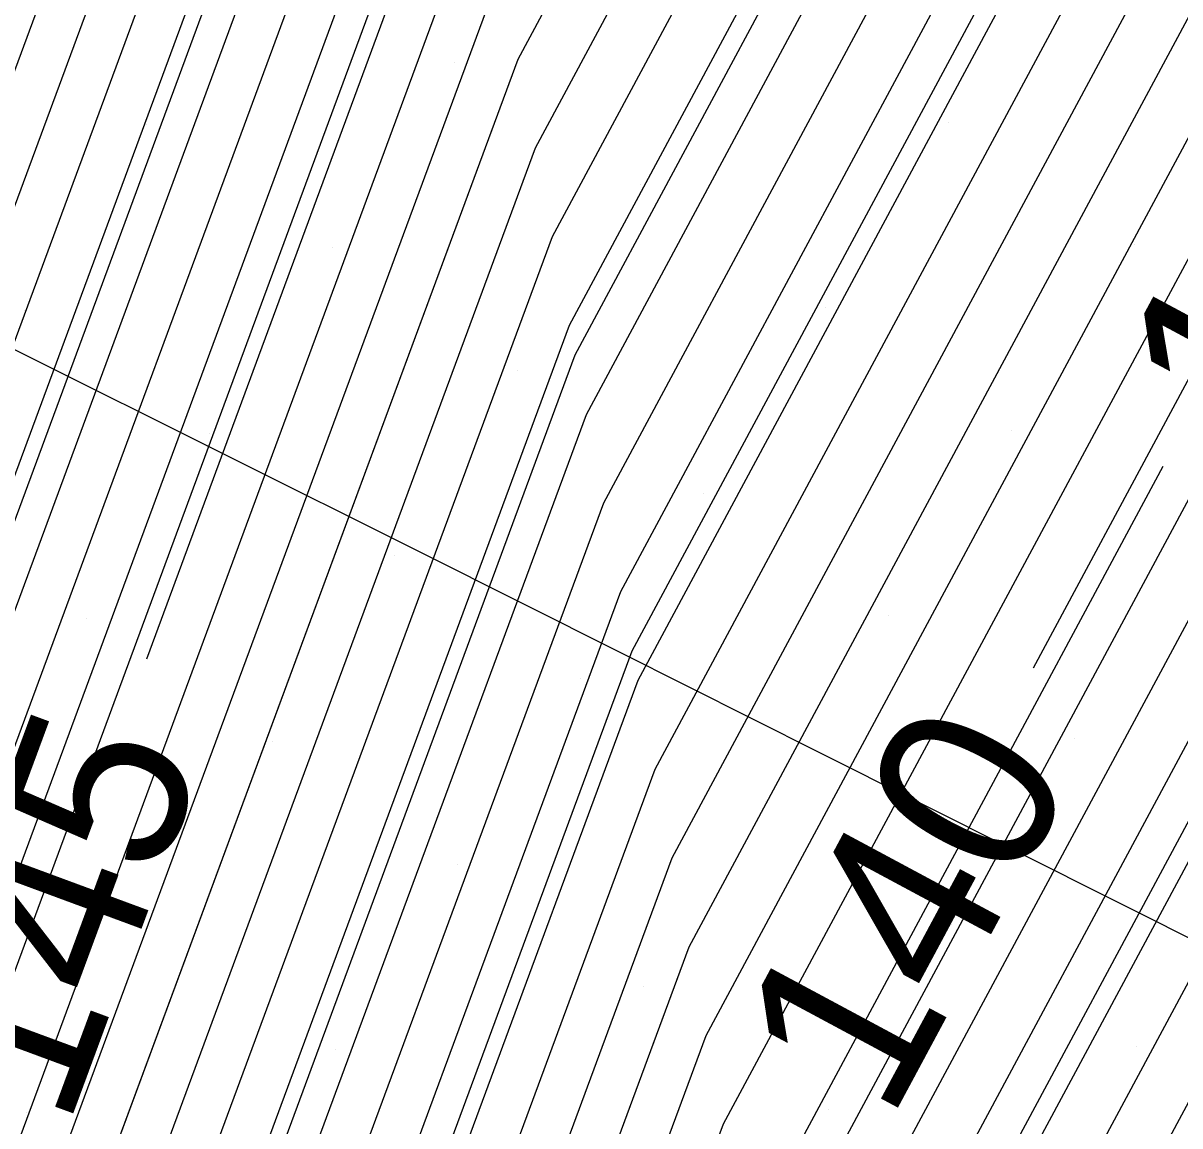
# Model space of a CAD drawing. Extents: x 2354170 to 2357230, y 866100 to 868290.
# Drawn here: x 2355652.9 to 2355665.91, y 867234.55 to 867246.95 of the extents above; entities that cross this region are included whole.
import ezdxf

# ---------------------------------------------------------------- set-up
doc = ezdxf.new("R2010")
doc.units = 0
for name, color, linetype in [('Default', 7, 'Continuous'), ('DTM Contours Major', 7, 'Continuous'), ('DTM Contours Major Text', 7, 'Continuous'), ('DTM Contours Minor', 7, 'Continuous'), ('Scratch_Level_0', 7, 'Continuous'), ('Scratch_Level_4', 7, 'Continuous')]:
    doc.layers.add(name, color=color, linetype=linetype)

msp = doc.modelspace()

# ---------------------------------------------------------------- linework, layer by layer
at = {"layer": 'Default'}
for points in [[(2355645.869, 867326.417), (2355648.162, 867324.639), (2355651.924, 867322.582), (2355654.177, 867320.881), (2355661.947, 867313.437), (2355663.054, 867311.864), (2355663.902, 867310.351), (2355664.85, 867307.934), (2355669.257, 867301.131), (2355672.642, 867295.921), (2355674.479, 867290.724), (2355674.486, 867288.66), (2355674.325, 867284.67), (2355675.211, 867274.692), (2355674.412, 867269.33), (2355673.525, 867264.335), (2355672.29, 867259.158), (2355671.635, 867257.315), (2355670.537, 867251.395), (2355664.256, 867239.701)], [(2355657.943, 867229.951), (2355660.389, 867236.567), (2355668.914, 867252.44), (2355670.291, 867259.862), (2355670.665, 867260.915), (2355671.371, 867263.873), (2355672.639, 867271.014), (2355673.12, 867274.244), (2355672.027, 867286.554), (2355672.133, 867289.189), (2355672.129, 867290.552), (2355670.916, 867293.983), (2355666.489, 867300.798), (2355660.725, 867309.696), (2355660.58, 867310.066), (2355660.45, 867310.298), (2355660.28, 867310.538), (2355650.879, 867319.546)], [(2355623.527, 867318.973), (2355629.979, 867314.973), (2355637.585, 867310.014), (2355639.063, 867309.099), (2355639.979, 867308.522), (2355644.853, 867304.888), (2355649.979, 867300.977), (2355650.496, 867300.532), (2355651.005, 867300.014), (2355655.843, 867295.878), (2355659.481, 867290.124), (2355662.635, 867286.028), (2355663.556, 867275.403), (2355664.399, 867271.879), (2355663.464, 867266.503), (2355662.861, 867262.245), (2355661.882, 867256.968), (2355657.889, 867249.535), (2355654.289, 867239.799)], [(2355633.257, 867317.239), (2355639.979, 867312.878), (2355643.619, 867310.014), (2355647.262, 867307.298), (2355649.979, 867305.225), (2355652.78, 867302.815), (2355655.532, 867300.014), (2355657.93, 867297.965), (2355662.862, 867290.163), (2355664.696, 867287.781), (2355665.826, 867274.751), (2355666.37, 867272.477), (2355665.142, 867265.422), (2355664.74, 867262.583), (2355663.505, 867255.923), (2355658.466, 867246.542), (2355653.779, 867233.866)], [(2355664.252, 867299.646), (2355669.19, 867292.045), (2355669.779, 867290.38), (2355669.781, 867289.718), (2355669.729, 867288.439), (2355671.03, 867273.796), (2355670.866, 867272.697), (2355669.217, 867263.411), (2355669.04, 867262.672), (2355668.947, 867262.409), (2355667.291, 867253.485), (2355659.812, 867239.56), (2355655.983, 867229.205), (2355654.666, 867226.325), (2355653.217, 867223.432), (2355650, 867218.256), (2355644.808, 867208.501), (2355644.09, 867207.212)], [(2355630.909, 867202.515), (2355635.864, 867208.767), (2355637.581, 867211.848), (2355640.135, 867216.646), (2355645.703, 867225.607), (2355648.212, 867230.614), (2355650.492, 867235.601), (2355657.12, 867253.525), (2355659.718, 867258.362), (2355660.355, 867261.795), (2355661.226, 867267.946), (2355661.771, 867271.081), (2355660.529, 867276.273), (2355659.886, 867283.691), (2355654.972, 867290.072), (2355653.315, 867292.693)], [(2355629.304, 867203.363), (2355634.695, 867210.166), (2355636.032, 867212.565), (2355638.021, 867216.302), (2355644.093, 867226.073), (2355646.829, 867231.533), (2355649.316, 867236.971), (2355656.543, 867256.517), (2355658.095, 867259.407), (2355658.476, 867261.458), (2355659.547, 867269.028), (2355659.8, 867270.483), (2355658.259, 867276.925), (2355657.825, 867281.939), (2355651.591, 867290.033), (2355650.974, 867291.009), (2355649.979, 867291.859), (2355649.088, 867292.479)], [(2355589.978, 867185.259), (2355594.026, 867184.061), (2355599.978, 867182.919), (2355608.894, 867184.159), (2355618.455, 867183.83), (2355624.115, 867186.127), (2355626.81, 867187.397), (2355630.313, 867190.655), (2355632.239, 867193.529), (2355636.795, 867199.404), (2355640.15, 867203.636), (2355643.259, 867209.218), (2355647.886, 867217.911), (2355651.607, 867223.898), (2355653.283, 867227.244), (2355654.807, 867230.576), (2355659.235, 867242.552), (2355665.668, 867254.53), (2355667.246, 867263.033), (2355667.38, 867263.979), (2355668.997, 867273.275), (2355668.853, 867273.881), (2355667.445, 867290.118)], [(2355668.963, 867289.068), (2355670.333, 867273.647), (2355670.275, 867273.258), (2355668.5, 867263.266), (2355668.499, 867263.258), (2355668.499, 867263.258), (2355666.75, 867253.833), (2355659.62, 867240.557), (2355655.591, 867229.662), (2355654.205, 867226.631), (2355652.68, 867223.587), (2355649.295, 867218.141), (2355644.291, 867208.74), (2355640.929, 867202.703), (2355637.865, 867198.838), (2355633.704, 867193.473), (2355631.319, 867189.914), (2355626.981, 867185.879), (2355624.936, 867184.916), (2355618.43, 867182.275), (2355611.395, 867182.517), (2355599.978, 867180.929), (2355592.357, 867182.391)], [(2355666.071, 867288.949), (2355667.339, 867274.316), (2355667.684, 867272.876), (2355666.261, 867264.7), (2355665.993, 867262.808), (2355664.586, 867255.226), (2355658.851, 867244.547), (2355654.022, 867231.489), (2355652.361, 867227.857), (2355650.533, 867224.209), (2355646.477, 867217.681), (2355642.227, 867209.696), (2355639.37, 867204.569), (2355635.725, 867199.969), (2355630.774, 867193.585), (2355629.307, 867191.396), (2355626.639, 867188.915), (2355623.293, 867187.339), (2355618.48, 867185.385), (2355606.394, 867185.801), (2355599.978, 867184.909), (2355595.696, 867185.73), (2355589.978, 867187.423)], [(2355665.384, 867288.365), (2355666.583, 867274.533), (2355667.027, 867272.677), (2355665.701, 867265.061), (2355665.367, 867262.695), (2355664.046, 867255.575), (2355658.658, 867245.545), (2355653.63, 867231.946), (2355651.9, 867228.163), (2355649.997, 867224.364), (2355645.772, 867217.566), (2355641.71, 867209.935), (2355638.981, 867205.036), (2355635.19, 867200.252), (2355630.041, 867193.613), (2355628.804, 867191.767), (2355626.553, 867189.674), (2355622.882, 867187.944), (2355618.492, 867186.162), (2355605.143, 867186.622), (2355599.978, 867185.903), (2355596.53, 867186.565), (2355589.978, 867188.505)], [(2355670.495, 867287.811), (2355671.727, 867273.946), (2355671.457, 867272.136), (2355669.935, 867263.565), (2355669.582, 867262.086), (2355669.395, 867261.56), (2355667.832, 867253.136), (2355660.004, 867238.562), (2355656.376, 867228.748), (2355655.127, 867226.018), (2355653.753, 867223.276), (2355650.705, 867218.371), (2355645.324, 867208.262), (2355641.708, 867201.771)], [(2355671.261, 867287.183), (2355672.424, 867274.095), (2355672.048, 867271.575), (2355670.653, 867263.719), (2355670.124, 867261.501), (2355669.843, 867260.711), (2355668.373, 867252.788), (2355660.197, 867237.564), (2355656.768, 867228.292), (2355655.588, 867225.712), (2355654.29, 867223.121), (2355651.409, 867218.486), (2355645.84, 867208.023), (2355642.097, 867201.304), (2355639.47, 867197.989), (2355635.902, 867193.389), (2355632.828, 867188.802), (2355627.237, 867183.602), (2355626.169, 867183.098), (2355618.393, 867179.942), (2355615.146, 867180.054), (2355608.196, 867179.088), (2355599.978, 867177.967), (2355590.161, 867179.83)], [(2355664.009, 867287.197), (2355665.069, 867274.968), (2355665.713, 867272.278), (2355664.583, 867265.782), (2355664.114, 867262.47), (2355662.964, 867256.272), (2355658.274, 867247.54), (2355652.846, 867232.86), (2355650.978, 867228.776), (2355648.923, 867224.675), (2355644.363, 867217.336), (2355640.678, 867210.414), (2355638.202, 867205.968), (2355634.12, 867200.818), (2355628.576, 867193.67), (2355627.797, 867192.508), (2355626.382, 867191.192), (2355622.061, 867189.156), (2355618.517, 867187.717), (2355602.643, 867188.264), (2355599.978, 867187.893), (2355598.2, 867188.234), (2355592.192, 867190.013)], [(2355663.322, 867286.612), (2355664.313, 867275.186), (2355665.056, 867272.078), (2355664.023, 867266.143), (2355663.487, 867262.358), (2355662.423, 867256.62), (2355658.081, 867248.537), (2355652.453, 867233.317), (2355650.517, 867229.082), (2355648.387, 867224.83), (2355643.658, 867217.221), (2355640.162, 867210.653), (2355637.812, 867206.435), (2355633.585, 867201.101), (2355627.843, 867193.698), (2355627.294, 867192.879), (2355626.297, 867191.951), (2355621.65, 867189.761), (2355618.529, 867188.494), (2355601.392, 867189.085), (2355599.978, 867188.888), (2355599.035, 867189.069), (2355595.846, 867190.013), (2355589.978, 867191.708)], [(2355592.591, 867177.4), (2355599.978, 867175.998), (2355616.103, 867178.197), (2355617.647, 867178.412), (2355618.368, 867178.387), (2355626.99, 867181.887), (2355627.408, 867182.084), (2355633.834, 867188.06), (2355637.368, 867193.333), (2355640.541, 867197.424), (2355642.877, 867200.371), (2355646.873, 867207.545), (2355652.819, 867218.715), (2355655.364, 867222.81), (2355656.51, 867225.099), (2355657.552, 867227.378), (2355660.581, 867235.569), (2355669.455, 867252.091), (2355670.739, 867259.013), (2355671.207, 867260.329), (2355672.089, 867264.027), (2355673.23, 867270.452), (2355673.817, 867274.394), (2355672.793, 867285.926)], [(2355626.288, 867193.62), (2355626.378, 867193.754), (2355632.515, 867201.666), (2355637.033, 867207.368), (2355639.129, 867211.131), (2355642.249, 867216.991), (2355647.313, 867225.141), (2355649.595, 867229.695), (2355651.669, 867234.23), (2355657.697, 867250.532), (2355661.341, 867257.317), (2355662.234, 867262.133), (2355662.904, 867266.864), (2355663.742, 867271.68), (2355662.799, 867275.62), (2355661.948, 867285.444)], [(2355673.559, 867285.298), (2355674.514, 867274.543), (2355673.821, 867269.891), (2355672.807, 867264.181), (2355671.748, 867259.743), (2355671.187, 867258.164), (2355669.996, 867251.743), (2355660.773, 867234.572), (2355657.944, 867226.921), (2355656.971, 867224.793), (2355655.9, 867222.655), (2355653.523, 867218.83), (2355647.389, 867207.305)], [(2355631.979, 867201.949), (2355636.643, 867207.834), (2355638.613, 867211.37), (2355641.544, 867216.876), (2355646.777, 867225.296), (2355649.134, 867230.001), (2355651.277, 867234.687), (2355657.505, 867251.53), (2355660.8, 867257.665), (2355661.608, 867262.02), (2355662.345, 867267.225), (2355663.085, 867271.48), (2355662.042, 867275.838), (2355661.26, 867284.86)], [(2355631.444, 867202.232), (2355636.254, 867208.3), (2355638.097, 867211.609), (2355640.839, 867216.761), (2355646.24, 867225.451), (2355648.673, 867230.308), (2355650.885, 867235.144), (2355657.312, 867252.527), (2355660.259, 867258.013), (2355660.982, 867261.908), (2355661.785, 867267.585), (2355662.428, 867271.281), (2355661.286, 867276.055), (2355660.573, 867284.276)], [(2355675.09, 867284.041), (2355675.908, 867274.842), (2355675.003, 867268.769), (2355674.243, 867264.489), (2355672.831, 867258.572), (2355672.083, 867256.466), (2355671.078, 867251.046), (2355661.158, 867232.577), (2355658.729, 867226.007), (2355657.893, 867224.18), (2355656.974, 867222.344), (2355654.932, 867219.06), (2355648.421, 867206.827)], [(2355675.856, 867283.413), (2355676.604, 867274.991), (2355675.594, 867268.208), (2355674.961, 867264.643), (2355673.373, 867257.986), (2355672.531, 867255.617), (2355671.619, 867250.698), (2355661.35, 867231.579), (2355659.121, 867225.551), (2355658.354, 867223.873), (2355657.51, 867222.189), (2355655.637, 867219.175), (2355648.937, 867206.588)], [(2355630.374, 867202.798), (2355635.475, 867209.233), (2355637.064, 867212.087), (2355639.43, 867216.531), (2355645.167, 867225.762), (2355647.751, 867230.921), (2355650.1, 867236.058), (2355656.928, 867254.522), (2355659.177, 867258.71), (2355659.729, 867261.683), (2355660.666, 867268.307), (2355661.114, 867270.882), (2355659.772, 867276.49), (2355659.199, 867283.107)], [(2355676.622, 867282.785), (2355677.301, 867275.14), (2355676.186, 867267.647), (2355675.679, 867264.797), (2355673.914, 867257.4), (2355672.979, 867254.767), (2355672.16, 867250.35), (2355661.543, 867230.582), (2355659.513, 867225.094), (2355658.815, 867223.567), (2355658.047, 867222.034), (2355656.342, 867219.29), (2355649.454, 867206.349), (2355644.825, 867198.039), (2355643.216, 867196.01), (2355641.031, 867193.193), (2355636.349, 867186.207), (2355631.023, 867181.253), (2355629.212, 867178.985), (2355627.631, 867178.045), (2355621.235, 867175.416), (2355618.115, 867173.971), (2355603.582, 867171.567)], [(2355629.839, 867203.08), (2355635.085, 867209.7), (2355636.548, 867212.326), (2355638.725, 867216.417), (2355644.63, 867225.917), (2355647.29, 867231.227), (2355649.708, 867236.514), (2355656.736, 867255.52), (2355658.636, 867259.058), (2355659.102, 867261.57), (2355660.107, 867268.667), (2355660.457, 867270.682), (2355659.016, 867276.707), (2355658.512, 867282.523)], [(2355678.154, 867281.528), (2355678.695, 867275.439), (2355677.368, 867266.524), (2355677.116, 867265.105), (2355674.997, 867256.229), (2355673.876, 867253.069), (2355673.242, 867249.653), (2355661.927, 867228.587), (2355660.298, 867224.18), (2355659.737, 867222.954), (2355659.12, 867221.723), (2355657.751, 867219.52), (2355650.486, 867205.871), (2355645.604, 867197.107), (2355644.286, 867195.444), (2355642.497, 867193.137), (2355637.355, 867185.466), (2355632.909, 867181.331), (2355630.124, 867177.842), (2355627.692, 867176.395), (2355622.533, 867174.275), (2355618.004, 867172.177), (2355602.428, 867169.601)], [(2355678.92, 867280.9), (2355679.392, 867275.588), (2355677.959, 867265.963), (2355677.834, 867265.259), (2355675.539, 867255.643), (2355674.324, 867252.22), (2355673.783, 867249.304), (2355662.119, 867227.589), (2355660.69, 867223.723), (2355660.198, 867222.648), (2355659.657, 867221.568), (2355658.456, 867219.635), (2355651.002, 867205.632), (2355645.993, 867196.64), (2355644.821, 867195.161), (2355643.229, 867193.109), (2355637.858, 867185.095), (2355633.852, 867181.369), (2355630.58, 867177.27), (2355627.722, 867175.57), (2355623.182, 867173.704), (2355617.949, 867171.281)], [(2355669.108, 867279.444), (2355669.609, 867273.664), (2355669.654, 867273.475), (2355667.939, 867263.618), (2355667.872, 867263.145), (2355666.209, 867254.181), (2355659.427, 867241.555), (2355655.199, 867230.119), (2355653.744, 867226.937), (2355652.143, 867223.742), (2355648.591, 867218.026), (2355643.775, 867208.979), (2355640.539, 867203.17), (2355637.33, 867199.121), (2355632.972, 867193.501), (2355630.816, 867190.284), (2355626.895, 867186.638), (2355624.526, 867185.521), (2355618.443, 867183.052), (2355610.145, 867183.338), (2355599.978, 867181.924), (2355593.192, 867183.226), (2355589.978, 867184.177)], [(2355677.745, 867273.591), (2355676.777, 867267.085), (2355676.397, 867264.951), (2355674.456, 867256.815), (2355673.427, 867253.918), (2355672.701, 867250.001), (2355661.735, 867229.584), (2355659.905, 867224.637), (2355659.276, 867223.261), (2355658.584, 867221.878), (2355657.046, 867219.405), (2355649.97, 867206.11), (2355645.214, 867197.573), (2355643.751, 867195.727), (2355641.764, 867193.165), (2355636.852, 867185.836), (2355635.272, 867184.367)], [(2355668.328, 867273.006), (2355666.82, 867264.34), (2355666.62, 867262.92), (2355665.127, 867254.878), (2355659.043, 867243.55), (2355654.414, 867231.033), (2355652.822, 867227.55), (2355651.07, 867224.053), (2355647.181, 867217.796), (2355642.743, 867209.457), (2355639.76, 867204.103), (2355636.26, 867199.686), (2355631.506, 867193.557), (2355629.81, 867191.026), (2355626.724, 867188.156), (2355623.704, 867186.733), (2355623.045, 867186.465)]]:
    msp.add_lwpolyline(points, dxfattribs=at)
at = {"layer": 'DTM Contours Major'}
for points in [[(2355633.251, 867312.351), (2355636.835, 867310.014), (2355638.777, 867308.812), (2355639.979, 867308.055), (2355644.585, 867304.62), (2355649.979, 867300.505), (2355650.243, 867300.278), (2355650.502, 867300.014), (2355655.611, 867295.646), (2355659.105, 867290.119), (2355662.406, 867285.834), (2355663.304, 867275.475), (2355664.18, 867271.813), (2355663.277, 867266.624), (2355662.652, 867262.208), (2355661.701, 867257.084), (2355657.825, 867249.867), (2355651.93, 867233.926), (2355649.902, 867229.491), (2355649.484, 867228.657)], [(2355665.715, 867241.965), (2355661.03, 867233.242), (2355658.467, 867226.312), (2355657.586, 867224.384), (2355656.616, 867222.448), (2355654.463, 867218.984), (2355648.077, 867206.987), (2355643.786, 867199.283), (2355641.789, 867196.764), (2355639.077, 867193.267), (2355635.008, 867187.196), (2355628.507, 867181.15), (2355627.996, 867180.509), (2355627.55, 867180.244), (2355619.505, 867176.938), (2355618.263, 867176.363), (2355612.481, 867175.406), (2355601.735, 867173.94)]]:
    msp.add_lwpolyline(points, dxfattribs=at)
at = {"layer": 'DTM Contours Minor'}
for points in [[(2355666.987, 867289.728), (2355668.348, 867274.026), (2355668.559, 867273.142), (2355667.007, 867264.219), (2355666.828, 867262.958), (2355665.308, 867254.762), (2355659.107, 867243.217), (2355654.545, 867230.88), (2355652.975, 867227.448), (2355651.249, 867224.001), (2355647.416, 867217.834), (2355642.915, 867209.378), (2355639.89, 867203.947), (2355639.334, 867203.245)], [(2355669.474, 867288.649), (2355670.798, 867273.747), (2355670.669, 867272.884), (2355668.978, 867263.36), (2355668.86, 867262.867), (2355668.798, 867262.692), (2355667.111, 867253.601), (2355659.748, 867239.892), (2355655.853, 867229.357), (2355654.512, 867226.427), (2355653.038, 867223.484), (2355650.335, 867219.135)], [(2355664.696, 867287.781), (2355665.826, 867274.751), (2355666.37, 867272.477), (2355665.142, 867265.422), (2355664.74, 867262.583), (2355663.505, 867255.923), (2355658.466, 867246.542), (2355653.238, 867232.403), (2355651.439, 867228.469), (2355649.46, 867224.519), (2355645.067, 867217.451), (2355641.194, 867210.174), (2355638.591, 867205.502), (2355634.655, 867200.535), (2355629.308, 867193.641), (2355628.301, 867192.138), (2355626.468, 867190.433), (2355622.472, 867188.55), (2355618.504, 867186.94), (2355603.893, 867187.443), (2355599.978, 867186.898), (2355597.365, 867187.4), (2355591.156, 867189.238)], [(2355631.088, 867202.421), (2355635.994, 867208.611), (2355637.753, 867211.768), (2355640.369, 867216.685), (2355645.882, 867225.555), (2355648.365, 867230.512), (2355650.623, 867235.448), (2355657.184, 867253.192), (2355659.898, 867258.246), (2355660.564, 867261.833), (2355661.412, 867267.826), (2355661.99, 867271.148), (2355660.781, 867276.2), (2355660.115, 867283.886)], [(2355677.133, 867282.366), (2355677.766, 867275.24), (2355676.58, 867267.273), (2355676.158, 867264.9), (2355674.275, 867257.01), (2355673.278, 867254.201), (2355672.52, 867250.117), (2355661.671, 867229.917), (2355659.775, 867224.789), (2355659.122, 867223.363), (2355658.405, 867221.93), (2355656.812, 867219.367), (2355649.798, 867206.19), (2355645.084, 867197.728), (2355643.573, 867195.821), (2355641.52, 867193.174), (2355636.684, 867185.96), (2355631.651, 867181.279), (2355629.516, 867178.604), (2355627.651, 867177.495), (2355621.667, 867175.036), (2355618.078, 867173.373), (2355601.357, 867170.607)], [(2355629.304, 867203.363), (2355634.695, 867210.166), (2355636.032, 867212.565), (2355638.021, 867216.302), (2355644.093, 867226.073), (2355646.829, 867231.533), (2355649.316, 867236.971), (2355656.543, 867256.517), (2355658.095, 867259.407), (2355658.476, 867261.458), (2355659.547, 867269.028), (2355659.8, 867270.483), (2355658.259, 867276.925), (2355657.825, 867281.939)], [(2355591.376, 867178.615), (2355599.978, 867176.982), (2355612.149, 867178.642), (2355616.397, 867179.233), (2355618.381, 867179.165), (2355626.579, 867182.493), (2355627.322, 867182.843), (2355633.331, 867188.431), (2355636.635, 867193.361), (2355640.006, 867197.707), (2355642.487, 867200.838), (2355646.356, 867207.784), (2355652.114, 867218.601), (2355654.827, 867222.966), (2355656.049, 867225.405), (2355657.16, 867227.835), (2355660.389, 867236.567), (2355668.914, 867252.44), (2355670.291, 867259.862), (2355670.665, 867260.915), (2355670.726, 867261.171)]]:
    msp.add_lwpolyline(points, dxfattribs=at)
at = {"layer": 'Scratch_Level_0'}
for p, q in [((2355657.758, 867246.511), (2355657.758, 867246.511)), ((2355654.294, 867245.806), (2355654.294, 867245.806)), ((2355663.307, 867245.837), (2355663.307, 867245.837)), ((2355659.843, 867245.132), (2355659.843, 867245.132)), ((2355665.392, 867244.458), (2355665.392, 867244.458)), ((2355656.378, 867244.426), (2355656.378, 867244.426)), ((2355652.914, 867243.721), (2355652.914, 867243.721)), ((2355661.928, 867243.752), (2355661.928, 867243.752)), ((2355658.463, 867243.047), (2355658.463, 867243.047)), ((2355664.013, 867242.373), (2355664.013, 867242.373)), ((2355654.999, 867242.341), (2355654.999, 867242.341)), ((2355660.548, 867241.667), (2355660.548, 867241.667)), ((2355657.084, 867240.962), (2355657.084, 867240.962)), ((2355662.633, 867240.288), (2355662.633, 867240.288)), ((2355653.62, 867240.256), (2355653.62, 867240.256)), ((2355659.169, 867239.582), (2355659.169, 867239.582)), ((2355655.705, 867238.877), (2355655.705, 867238.877)), ((2355664.718, 867238.908), (2355664.718, 867238.908)), ((2355661.254, 867238.203), (2355661.254, 867238.203)), ((2355657.79, 867237.497), (2355657.79, 867237.497)), ((2355654.325, 867236.792), (2355654.325, 867236.792)), ((2355663.339, 867236.823), (2355663.339, 867236.823)), ((2355659.875, 867236.118), (2355659.875, 867236.118)), ((2355656.41, 867235.412), (2355656.41, 867235.412)), ((2355665.424, 867235.444), (2355665.424, 867235.444)), ((2355652.946, 867234.707), (2355652.946, 867234.707)), ((2355661.96, 867234.738), (2355661.96, 867234.738))]:
    msp.add_line(p, q, dxfattribs=at)
at = {"layer": 'Scratch_Level_4'}
msp.add_lwpolyline([(2355637.21, 867250.972), (2355639.455, 867249.873), (2355641.701, 867248.774), (2355643.944, 867247.671), (2355646.186, 867246.565), (2355648.427, 867245.458), (2355650.666, 867244.345), (2355652.905, 867243.233), (2355655.141, 867242.116), (2355657.377, 867240.998), (2355659.613, 867239.878), (2355661.847, 867238.757), (2355664.081, 867237.636), (2355666.316, 867236.516), (2355668.551, 867235.395), (2355670.789, 867234.28), (2355673.028, 867233.168), (2355675.268, 867232.059), (2355677.511, 867230.954), (2355679.754, 867229.851), (2355681.998, 867228.748), (2355684.241, 867227.644)], dxfattribs=at)

# ---------------------------------------------------------------- texts
at = {"layer": 'Default'}
for s, rotation, p in [('145', 69.7071, (2355653.397, 867234.504)), ('140', 61.7599, (2355662.641, 867234.58))]:
    msp.add_text(s, height=2, rotation=rotation, dxfattribs=at).set_placement(p)
at = {"layer": 'DTM Contours Major Text'}
msp.add_text('140', height=2, rotation=61.7599, dxfattribs=at).set_placement((2355666.939, 867242.13))

doc.saveas('drawing.dxf')
